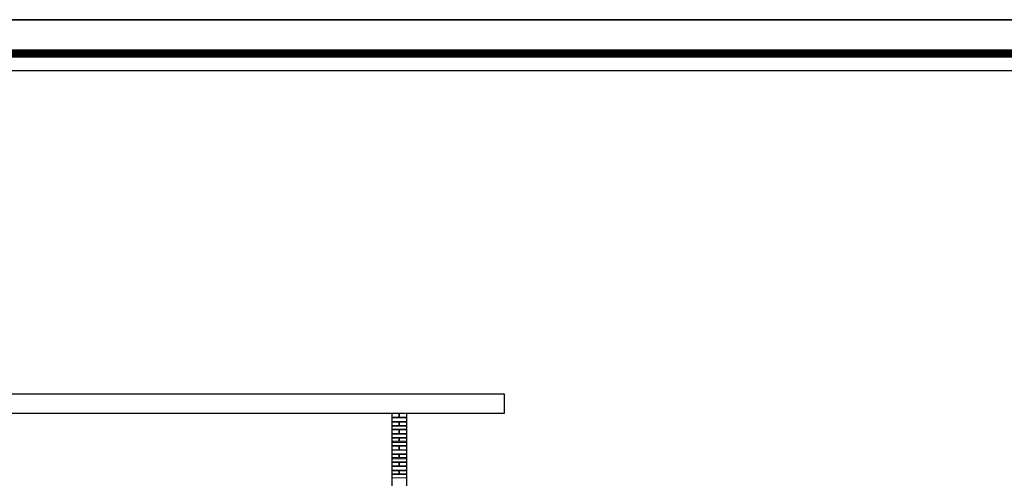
# Model space of a CAD drawing. Header units: metres. Extents: x 5.7 to 89.8, y 4 to 63.5.
# Tile 473 of 475: x 57.9 to 73.6, y 56.1 to 63.5. Entities that reach past the tile are written whole.
import ezdxf

# ---------------------------------------------------------------- set-up
doc = ezdxf.new("R2010")
doc.units = ezdxf.units.M
doc.header["$MEASUREMENT"] = 0
for name, color, linetype in [('PDF17_hatch-borshi', 7, 'Continuous'), ('PDF17_KADR', 7, 'Continuous'), ('PDF17_wall', 7, 'Continuous')]:
    doc.layers.add(name, color=color, linetype=linetype)

msp = doc.modelspace()

# ---------------------------------------------------------------- linework, layer by layer
at = {"layer": 'PDF17_hatch-borshi', "lineweight": 18}
for points in [[(63.839, 57.119), (63.945, 57.119), (63.945, 57.177)], [(63.839, 57.177), (63.839, 57.177)], [(63.839, 57.177), (63.839, 57.177)], [(63.848, 57.177), (63.848, 57.177)], [(63.868, 57.177), (63.868, 57.177)], [(63.868, 57.177), (63.868, 57.177)], [(63.887, 57.177), (63.887, 57.177)], [(63.887, 57.177), (63.887, 57.177)], [(63.887, 57.177), (63.887, 57.177)], [(63.897, 57.177), (63.897, 57.177)], [(63.916, 57.177), (63.916, 57.177)], [(63.916, 57.177), (63.916, 57.177)], [(63.916, 57.177), (63.916, 57.177)], [(63.916, 57.177), (63.916, 57.177)], [(63.925, 57.177), (63.925, 57.177)], [(63.935, 57.177), (63.935, 57.177)], [(63.935, 57.177), (63.935, 57.177)], [(63.945, 57.177), (63.945, 57.177)], [(63.945, 57.177), (63.945, 57.177)], [(63.945, 57.177), (63.945, 57.177)], [(64.07, 57.119), (63.954, 57.119), (63.954, 57.177)], [(63.954, 57.177), (63.954, 57.177)], [(63.954, 57.177), (63.954, 57.177)], [(63.954, 57.177), (63.954, 57.177)], [(63.964, 57.187), (63.964, 57.187)], [(63.964, 57.177), (63.964, 57.177)], [(63.974, 57.187), (63.974, 57.187)], [(63.974, 57.177), (63.974, 57.177)], [(63.983, 57.177), (63.983, 57.177)], [(63.983, 57.177), (63.983, 57.177)], [(64.003, 57.177), (64.003, 57.177)], [(64.003, 57.177), (64.003, 57.177)], [(64.012, 57.177), (64.012, 57.177)], [(64.022, 57.177), (64.022, 57.177)], [(64.022, 57.177), (64.022, 57.177)], [(64.022, 57.177), (64.022, 57.177)], [(64.031, 57.177), (64.031, 57.177)], [(64.051, 57.187), (64.051, 57.187)], [(64.051, 57.177), (64.051, 57.177)], [(64.06, 57.177), (64.06, 57.177)], [(64.06, 57.177), (64.06, 57.177)], [(64.06, 57.177), (64.06, 57.177)], [(63.839, 57.11), (64.07, 57.11)], [(64.07, 57.052), (63.839, 57.052)], [(63.839, 57.052), (63.839, 57.052)], [(63.839, 56.985), (63.945, 56.985), (63.945, 57.042), (63.839, 57.042)], [(63.839, 57.042), (63.839, 57.042)], [(63.848, 57.119), (63.848, 57.119)], [(63.848, 57.11), (63.848, 57.11)], [(63.848, 57.052), (63.848, 57.052)], [(63.858, 57.11), (63.858, 57.11)], [(63.858, 57.11), (63.858, 57.11)], [(63.868, 57.11), (63.868, 57.11)], [(63.868, 57.052), (63.868, 57.052)], [(63.868, 57.042), (63.868, 57.042)], [(63.887, 57.119), (63.887, 57.119)], [(63.887, 57.11), (63.887, 57.11)], [(63.887, 57.11), (63.887, 57.11)], [(63.887, 57.052), (63.887, 57.052)], [(63.887, 57.052), (63.887, 57.052)], [(63.887, 57.042), (63.887, 57.042)], [(63.897, 57.11), (63.897, 57.11)], [(63.897, 57.042), (63.897, 57.042)], [(63.906, 57.11), (63.906, 57.11)], [(63.916, 57.119), (63.916, 57.119)], [(63.916, 57.11), (63.916, 57.11)], [(63.916, 57.11), (63.916, 57.11)], [(63.916, 57.11), (63.916, 57.11)], [(63.916, 57.11), (63.916, 57.11)], [(63.916, 57.052), (63.916, 57.052)], [(63.916, 57.052), (63.916, 57.052)], [(63.916, 57.042), (63.916, 57.042)], [(63.916, 57.042), (63.916, 57.042)], [(63.925, 57.11), (63.925, 57.11)], [(63.925, 57.11), (63.925, 57.11)], [(63.925, 57.052), (63.925, 57.052)], [(63.935, 57.11), (63.935, 57.11)], [(63.935, 57.11), (63.935, 57.11)], [(63.935, 57.11), (63.935, 57.11)], [(63.935, 57.052), (63.935, 57.052)], [(63.935, 57.052), (63.935, 57.052)], [(63.945, 57.158), (63.945, 57.158)], [(63.945, 57.158), (63.945, 57.158)], [(63.945, 57.158), (63.945, 57.158)], [(63.945, 57.148), (63.945, 57.148)], [(63.945, 57.139), (63.945, 57.139)], [(63.945, 57.139), (63.945, 57.139)], [(63.945, 57.119), (63.945, 57.119)], [(63.945, 57.119), (63.945, 57.119)], [(63.945, 57.119), (63.945, 57.119)], [(63.945, 57.11), (63.945, 57.11)], [(63.945, 57.052), (63.945, 57.052)], [(63.945, 57.042), (63.945, 57.042)], [(63.945, 57.042), (63.945, 57.042)], [(63.945, 57.033), (63.945, 57.033)], [(63.945, 57.023), (63.945, 57.023)], [(63.945, 57.023), (63.945, 57.023)], [(63.945, 57.013), (63.945, 57.013)], [(63.945, 57.013), (63.945, 57.013)], [(63.954, 57.119), (63.954, 57.119)], [(63.954, 57.11), (63.954, 57.11)], [(63.954, 57.052), (63.954, 57.052)], [(63.954, 57.052), (63.954, 57.052)], [(63.954, 57.052), (63.954, 57.052)], [(64.07, 56.985), (63.954, 56.985), (63.954, 57.042), (64.07, 57.042)], [(63.964, 57.119), (63.964, 57.119)], [(63.964, 57.11), (63.964, 57.11)], [(63.964, 57.11), (63.964, 57.11)], [(63.964, 57.052), (63.964, 57.052)], [(63.964, 57.042), (63.964, 57.042)], [(63.974, 57.119), (63.974, 57.119)], [(63.974, 57.052), (63.974, 57.052)], [(63.974, 57.052), (63.974, 57.052)], [(63.983, 57.119), (63.983, 57.119)], [(63.983, 57.119), (63.983, 57.119)], [(63.983, 57.119), (63.983, 57.119)], [(63.983, 57.052), (63.983, 57.052)], [(63.983, 57.052), (63.983, 57.052)], [(63.993, 57.11), (63.993, 57.11)], [(63.993, 57.11), (63.993, 57.11)], [(64.003, 57.119), (64.003, 57.119)], [(64.003, 57.052), (64.003, 57.052)], [(64.003, 57.052), (64.003, 57.052)], [(64.012, 57.11), (64.012, 57.11)], [(64.012, 57.042), (64.012, 57.042)], [(64.022, 57.119), (64.022, 57.119)], [(64.022, 57.11), (64.022, 57.11)], [(64.022, 57.11), (64.022, 57.11)], [(64.022, 57.052), (64.022, 57.052)], [(64.022, 57.052), (64.022, 57.052)], [(64.022, 57.052), (64.022, 57.052)], [(64.031, 57.042), (64.031, 57.042)], [(64.041, 57.11), (64.041, 57.11)], [(64.041, 57.11), (64.041, 57.11)], [(64.051, 57.119), (64.051, 57.119)], [(64.051, 57.052), (64.051, 57.052)], [(64.051, 57.052), (64.051, 57.052)], [(64.06, 57.11), (64.06, 57.11)], [(64.06, 57.11), (64.06, 57.11)], [(64.06, 57.052), (64.06, 57.052)], [(64.06, 57.042), (64.06, 57.042)], [(64.06, 57.042), (64.06, 57.042)], [(64.06, 57.042), (64.06, 57.042)], [(64.07, 56.975), (63.839, 56.975)], [(64.07, 56.927), (63.839, 56.927)], [(63.839, 56.859), (63.945, 56.859), (63.945, 56.917), (63.839, 56.917)], [(63.839, 56.917), (63.839, 56.917)], [(63.839, 56.917), (63.839, 56.917)], [(63.839, 56.85), (64.07, 56.85)], [(63.848, 56.985), (63.848, 56.985)], [(63.848, 56.985), (63.848, 56.985)], [(63.848, 56.917), (63.848, 56.917)], [(63.848, 56.859), (63.848, 56.859)], [(63.848, 56.85), (63.848, 56.85)], [(63.858, 56.985), (63.858, 56.985)], [(63.858, 56.975), (63.858, 56.975)], [(63.858, 56.85), (63.858, 56.85)], [(63.858, 56.85), (63.858, 56.85)], [(63.868, 56.985), (63.868, 56.985)], [(63.868, 56.917), (63.868, 56.917)], [(63.868, 56.917), (63.868, 56.917)], [(63.868, 56.85), (63.868, 56.85)], [(63.887, 56.985), (63.887, 56.985)], [(63.887, 56.985), (63.887, 56.985)], [(63.887, 56.985), (63.887, 56.985)], [(63.887, 56.917), (63.887, 56.917)], [(63.887, 56.917), (63.887, 56.917)], [(63.887, 56.917), (63.887, 56.917)], [(63.887, 56.859), (63.887, 56.859)], [(63.887, 56.85), (63.887, 56.85)], [(63.887, 56.85), (63.887, 56.85)], [(63.897, 56.975), (63.897, 56.975)], [(63.897, 56.917), (63.897, 56.917)], [(63.897, 56.85), (63.897, 56.85)], [(63.906, 56.975), (63.906, 56.975)], [(63.906, 56.85), (63.906, 56.85)], [(63.916, 56.985), (63.916, 56.985)], [(63.916, 56.985), (63.916, 56.985)], [(63.916, 56.985), (63.916, 56.985)], [(63.916, 56.985), (63.916, 56.985)], [(63.916, 56.975), (63.916, 56.975)], [(63.916, 56.917), (63.916, 56.917)], [(63.916, 56.917), (63.916, 56.917)], [(63.916, 56.917), (63.916, 56.917)], [(63.916, 56.917), (63.916, 56.917)], [(63.916, 56.859), (63.916, 56.859)], [(63.916, 56.859), (63.916, 56.859)], [(63.916, 56.85), (63.916, 56.85)], [(63.916, 56.85), (63.916, 56.85)], [(63.925, 56.985), (63.925, 56.985)], [(63.925, 56.975), (63.925, 56.975)], [(63.925, 56.917), (63.925, 56.917)], [(63.925, 56.85), (63.925, 56.85)], [(63.925, 56.85), (63.925, 56.85)], [(63.935, 56.985), (63.935, 56.985)], [(63.935, 56.985), (63.935, 56.985)], [(63.935, 56.985), (63.935, 56.985)], [(63.935, 56.917), (63.935, 56.917)], [(63.935, 56.917), (63.935, 56.917)], [(63.935, 56.859), (63.935, 56.859)], [(63.935, 56.85), (63.935, 56.85)], [(63.935, 56.85), (63.935, 56.85)], [(63.945, 56.994), (63.945, 56.994)], [(63.945, 56.994), (63.945, 56.994)], [(63.945, 56.994), (63.945, 56.994)], [(63.945, 56.985), (63.945, 56.985)], [(63.945, 56.917), (63.945, 56.917)], [(63.945, 56.917), (63.945, 56.917)], [(63.945, 56.917), (63.945, 56.917)], [(63.945, 56.898), (63.945, 56.898)], [(63.945, 56.898), (63.945, 56.898)], [(63.945, 56.898), (63.945, 56.898)], [(63.945, 56.888), (63.945, 56.888)], [(63.945, 56.879), (63.945, 56.879)], [(63.945, 56.879), (63.945, 56.879)], [(63.945, 56.859), (63.945, 56.859)], [(63.945, 56.859), (63.945, 56.859)], [(63.945, 56.859), (63.945, 56.859)], [(63.945, 56.85), (63.945, 56.85)], [(63.954, 56.985), (63.954, 56.985)], [(63.954, 56.985), (63.954, 56.985)], [(63.954, 56.927), (63.954, 56.927)], [(64.07, 56.917), (63.954, 56.917), (63.954, 56.859), (64.07, 56.859)], [(63.954, 56.917), (63.954, 56.917)], [(63.954, 56.917), (63.954, 56.917)], [(63.954, 56.859), (63.954, 56.859)], [(63.954, 56.859), (63.954, 56.859)], [(63.964, 56.985), (63.964, 56.985)], [(63.964, 56.985), (63.964, 56.985)], [(63.964, 56.975), (63.964, 56.975)], [(63.964, 56.927), (63.964, 56.927)], [(63.964, 56.917), (63.964, 56.917)], [(63.964, 56.859), (63.964, 56.859)], [(63.964, 56.85), (63.964, 56.85)], [(63.964, 56.85), (63.964, 56.85)], [(63.974, 56.985), (63.974, 56.985)], [(63.974, 56.927), (63.974, 56.927)], [(63.974, 56.917), (63.974, 56.917)], [(63.974, 56.859), (63.974, 56.859)], [(63.983, 56.985), (63.983, 56.985)], [(63.983, 56.985), (63.983, 56.985)], [(63.983, 56.985), (63.983, 56.985)], [(63.983, 56.927), (63.983, 56.927)], [(63.983, 56.917), (63.983, 56.917)], [(63.983, 56.859), (63.983, 56.859)], [(63.983, 56.859), (63.983, 56.859)], [(63.983, 56.859), (63.983, 56.859)], [(63.993, 56.985), (63.993, 56.985)], [(63.993, 56.985), (63.993, 56.985)], [(63.993, 56.85), (63.993, 56.85)], [(63.993, 56.85), (63.993, 56.85)], [(64.003, 56.985), (64.003, 56.985)], [(64.003, 56.927), (64.003, 56.927)], [(64.003, 56.917), (64.003, 56.917)], [(64.003, 56.859), (64.003, 56.859)], [(64.012, 56.975), (64.012, 56.975)], [(64.012, 56.917), (64.012, 56.917)], [(64.012, 56.85), (64.012, 56.85)], [(64.022, 56.985), (64.022, 56.985)], [(64.022, 56.985), (64.022, 56.985)], [(64.022, 56.985), (64.022, 56.985)], [(64.022, 56.927), (64.022, 56.927)], [(64.022, 56.917), (64.022, 56.917)], [(64.022, 56.917), (64.022, 56.917)], [(64.022, 56.859), (64.022, 56.859)], [(64.022, 56.859), (64.022, 56.859)], [(64.022, 56.85), (64.022, 56.85)], [(64.031, 56.917), (64.031, 56.917)], [(64.041, 56.985), (64.041, 56.985)], [(64.041, 56.975), (64.041, 56.975)], [(64.041, 56.85), (64.041, 56.85)], [(64.041, 56.85), (64.041, 56.85)], [(64.051, 56.985), (64.051, 56.985)], [(64.051, 56.927), (64.051, 56.927)], [(64.051, 56.917), (64.051, 56.917)], [(64.051, 56.859), (64.051, 56.859)], [(64.06, 56.985), (64.06, 56.985)], [(64.06, 56.975), (64.06, 56.975)], [(64.06, 56.917), (64.06, 56.917)], [(64.06, 56.917), (64.06, 56.917)], [(64.06, 56.917), (64.06, 56.917)], [(64.06, 56.85), (64.06, 56.85)], [(64.06, 56.85), (64.06, 56.85)], [(64.07, 56.792), (63.839, 56.792)], [(63.839, 56.792), (63.839, 56.792)], [(63.839, 56.792), (63.839, 56.792)], [(63.839, 56.734), (63.945, 56.734), (63.945, 56.782), (63.839, 56.782)], [(64.07, 56.715), (63.839, 56.715)], [(63.848, 56.792), (63.848, 56.792)], [(63.848, 56.725), (63.848, 56.725)], [(63.848, 56.725), (63.848, 56.725)], [(63.858, 56.725), (63.858, 56.725)], [(63.858, 56.725), (63.858, 56.725)], [(63.868, 56.792), (63.868, 56.792)], [(63.868, 56.792), (63.868, 56.792)], [(63.868, 56.725), (63.868, 56.725)], [(63.887, 56.792), (63.887, 56.792)], [(63.887, 56.792), (63.887, 56.792)], [(63.887, 56.792), (63.887, 56.792)], [(63.887, 56.725), (63.887, 56.725)], [(63.887, 56.725), (63.887, 56.725)], [(63.887, 56.725), (63.887, 56.725)], [(63.897, 56.782), (63.897, 56.782)], [(63.897, 56.725), (63.897, 56.725)], [(63.906, 56.715), (63.906, 56.715)], [(63.916, 56.792), (63.916, 56.792)], [(63.916, 56.792), (63.916, 56.792)], [(63.916, 56.792), (63.916, 56.792)], [(63.916, 56.792), (63.916, 56.792)], [(63.916, 56.782), (63.916, 56.782)], [(63.916, 56.725), (63.916, 56.725)], [(63.916, 56.725), (63.916, 56.725)], [(63.916, 56.725), (63.916, 56.725)], [(63.916, 56.725), (63.916, 56.725)], [(63.925, 56.792), (63.925, 56.792)], [(63.925, 56.725), (63.925, 56.725)], [(63.925, 56.715), (63.925, 56.715)], [(63.935, 56.792), (63.935, 56.792)], [(63.935, 56.792), (63.935, 56.792)], [(63.935, 56.725), (63.935, 56.725)], [(63.935, 56.725), (63.935, 56.725)], [(63.935, 56.725), (63.935, 56.725)], [(63.945, 56.792), (63.945, 56.792)], [(63.945, 56.792), (63.945, 56.792)], [(63.945, 56.782), (63.945, 56.782)], [(63.945, 56.773), (63.945, 56.773)], [(63.945, 56.763), (63.945, 56.763)], [(63.945, 56.763), (63.945, 56.763)], [(63.945, 56.753), (63.945, 56.753)], [(63.945, 56.753), (63.945, 56.753)], [(63.945, 56.734), (63.945, 56.734)], [(63.945, 56.734), (63.945, 56.734)], [(63.945, 56.734), (63.945, 56.734)], [(63.945, 56.725), (63.945, 56.725)], [(63.954, 56.792), (63.954, 56.792)], [(63.954, 56.792), (63.954, 56.792)], [(63.954, 56.792), (63.954, 56.792)], [(64.07, 56.734), (63.954, 56.734), (63.954, 56.782), (64.07, 56.782)], [(63.954, 56.725), (63.954, 56.725)], [(63.954, 56.725), (63.954, 56.725)], [(63.964, 56.792), (63.964, 56.792)], [(63.964, 56.782), (63.964, 56.782)], [(63.964, 56.725), (63.964, 56.725)], [(63.964, 56.725), (63.964, 56.725)], [(63.964, 56.715), (63.964, 56.715)], [(63.974, 56.792), (63.974, 56.792)], [(63.974, 56.792), (63.974, 56.792)], [(63.974, 56.725), (63.974, 56.725)], [(63.983, 56.792), (63.983, 56.792)], [(63.983, 56.792), (63.983, 56.792)], [(63.983, 56.734), (63.983, 56.734)], [(63.983, 56.725), (63.983, 56.725)], [(63.983, 56.725), (63.983, 56.725)], [(63.993, 56.725), (63.993, 56.725)], [(63.993, 56.725), (63.993, 56.725)], [(64.003, 56.792), (64.003, 56.792)], [(64.003, 56.792), (64.003, 56.792)], [(64.003, 56.725), (64.003, 56.725)], [(64.012, 56.782), (64.012, 56.782)], [(64.012, 56.715), (64.012, 56.715)], [(64.022, 56.792), (64.022, 56.792)], [(64.022, 56.792), (64.022, 56.792)], [(64.022, 56.792), (64.022, 56.792)], [(64.022, 56.725), (64.022, 56.725)], [(64.022, 56.725), (64.022, 56.725)], [(64.022, 56.725), (64.022, 56.725)], [(64.031, 56.782), (64.031, 56.782)], [(64.041, 56.725), (64.041, 56.725)], [(64.041, 56.715), (64.041, 56.715)], [(64.051, 56.792), (64.051, 56.792)], [(64.051, 56.792), (64.051, 56.792)], [(64.051, 56.725), (64.051, 56.725)], [(64.06, 56.792), (64.06, 56.792)], [(64.06, 56.782), (64.06, 56.782)], [(64.06, 56.782), (64.06, 56.782)], [(64.06, 56.725), (64.06, 56.725)], [(64.06, 56.715), (64.06, 56.715)], [(64.07, 56.667), (63.839, 56.667)], [(63.839, 56.599), (63.945, 56.599), (63.945, 56.657), (63.839, 56.657)], [(63.839, 56.657), (63.839, 56.657)], [(63.839, 56.657), (63.839, 56.657)], [(63.839, 56.59), (64.07, 56.59)], [(64.07, 56.532), (63.839, 56.532)], [(63.839, 56.532), (63.839, 56.532)], [(63.839, 56.532), (63.839, 56.532)], [(63.848, 56.667), (63.848, 56.667)], [(63.848, 56.657), (63.848, 56.657)], [(63.848, 56.599), (63.848, 56.599)], [(63.848, 56.59), (63.848, 56.59)], [(63.848, 56.532), (63.848, 56.532)], [(63.858, 56.59), (63.858, 56.59)], [(63.858, 56.59), (63.858, 56.59)], [(63.868, 56.657), (63.868, 56.657)], [(63.868, 56.657), (63.868, 56.657)], [(63.868, 56.599), (63.868, 56.599)], [(63.868, 56.532), (63.868, 56.532)], [(63.868, 56.532), (63.868, 56.532)], [(63.887, 56.657), (63.887, 56.657)], [(63.887, 56.657), (63.887, 56.657)], [(63.887, 56.657), (63.887, 56.657)], [(63.887, 56.599), (63.887, 56.599)], [(63.887, 56.599), (63.887, 56.599)], [(63.887, 56.59), (63.887, 56.59)], [(63.887, 56.532), (63.887, 56.532)], [(63.887, 56.532), (63.887, 56.532)], [(63.887, 56.532), (63.887, 56.532)], [(63.897, 56.657), (63.897, 56.657)], [(63.897, 56.59), (63.897, 56.59)], [(63.906, 56.59), (63.906, 56.59)], [(63.916, 56.657), (63.916, 56.657)], [(63.916, 56.657), (63.916, 56.657)], [(63.916, 56.657), (63.916, 56.657)], [(63.916, 56.657), (63.916, 56.657)], [(63.916, 56.599), (63.916, 56.599)], [(63.916, 56.599), (63.916, 56.599)], [(63.916, 56.59), (63.916, 56.59)], [(63.916, 56.59), (63.916, 56.59)], [(63.916, 56.532), (63.916, 56.532)], [(63.916, 56.532), (63.916, 56.532)], [(63.916, 56.532), (63.916, 56.532)], [(63.916, 56.532), (63.916, 56.532)], [(63.925, 56.657), (63.925, 56.657)], [(63.925, 56.59), (63.925, 56.59)], [(63.925, 56.59), (63.925, 56.59)], [(63.925, 56.532), (63.925, 56.532)], [(63.935, 56.667), (63.935, 56.667)], [(63.935, 56.657), (63.935, 56.657)], [(63.935, 56.599), (63.935, 56.599)], [(63.935, 56.59), (63.935, 56.59)], [(63.935, 56.59), (63.935, 56.59)], [(63.935, 56.532), (63.935, 56.532)], [(63.935, 56.532), (63.935, 56.532)], [(63.945, 56.657), (63.945, 56.657)], [(63.945, 56.657), (63.945, 56.657)], [(63.945, 56.657), (63.945, 56.657)], [(63.945, 56.638), (63.945, 56.638)], [(63.945, 56.638), (63.945, 56.638)], [(63.945, 56.638), (63.945, 56.638)], [(63.945, 56.628), (63.945, 56.628)], [(63.945, 56.619), (63.945, 56.619)], [(63.945, 56.619), (63.945, 56.619)], [(63.945, 56.609), (63.945, 56.609)], [(63.945, 56.609), (63.945, 56.609)], [(63.945, 56.599), (63.945, 56.599)], [(63.945, 56.599), (63.945, 56.599)], [(63.945, 56.599), (63.945, 56.599)], [(63.945, 56.59), (63.945, 56.59)], [(63.945, 56.532), (63.945, 56.532)], [(63.945, 56.532), (63.945, 56.532)], [(63.954, 56.667), (63.954, 56.667)], [(63.954, 56.667), (63.954, 56.667)], [(64.07, 56.657), (63.954, 56.657), (63.954, 56.599), (64.07, 56.599)], [(63.954, 56.657), (63.954, 56.657)], [(63.954, 56.599), (63.954, 56.599)], [(63.954, 56.599), (63.954, 56.599)], [(63.954, 56.532), (63.954, 56.532)], [(63.954, 56.532), (63.954, 56.532)], [(63.954, 56.532), (63.954, 56.532)], [(63.964, 56.667), (63.964, 56.667)], [(63.964, 56.657), (63.964, 56.657)], [(63.964, 56.599), (63.964, 56.599)], [(63.964, 56.59), (63.964, 56.59)], [(63.964, 56.59), (63.964, 56.59)], [(63.964, 56.532), (63.964, 56.532)], [(63.974, 56.667), (63.974, 56.667)], [(63.974, 56.657), (63.974, 56.657)], [(63.974, 56.599), (63.974, 56.599)], [(63.974, 56.532), (63.974, 56.532)], [(63.974, 56.532), (63.974, 56.532)], [(63.983, 56.667), (63.983, 56.667)], [(63.983, 56.657), (63.983, 56.657)], [(63.983, 56.599), (63.983, 56.599)], [(63.983, 56.599), (63.983, 56.599)], [(63.983, 56.599), (63.983, 56.599)], [(63.983, 56.532), (63.983, 56.532)], [(63.983, 56.532), (63.983, 56.532)], [(63.993, 56.599), (63.993, 56.599)], [(63.993, 56.59), (63.993, 56.59)], [(64.003, 56.667), (64.003, 56.667)], [(64.003, 56.657), (64.003, 56.657)], [(64.003, 56.599), (64.003, 56.599)], [(64.003, 56.532), (64.003, 56.532)], [(64.003, 56.532), (64.003, 56.532)], [(64.012, 56.657), (64.012, 56.657)], [(64.012, 56.59), (64.012, 56.59)], [(64.022, 56.667), (64.022, 56.667)], [(64.022, 56.657), (64.022, 56.657)], [(64.022, 56.657), (64.022, 56.657)], [(64.022, 56.599), (64.022, 56.599)], [(64.022, 56.599), (64.022, 56.599)], [(64.022, 56.59), (64.022, 56.59)], [(64.022, 56.532), (64.022, 56.532)], [(64.022, 56.532), (64.022, 56.532)], [(64.022, 56.532), (64.022, 56.532)], [(64.031, 56.657), (64.031, 56.657)], [(64.041, 56.59), (64.041, 56.59)], [(64.041, 56.59), (64.041, 56.59)], [(64.051, 56.667), (64.051, 56.667)], [(64.051, 56.657), (64.051, 56.657)], [(64.051, 56.599), (64.051, 56.599)], [(64.051, 56.532), (64.051, 56.532)], [(64.051, 56.532), (64.051, 56.532)], [(64.06, 56.657), (64.06, 56.657)], [(64.06, 56.657), (64.06, 56.657)], [(64.06, 56.657), (64.06, 56.657)], [(64.06, 56.599), (64.06, 56.599)], [(64.06, 56.59), (64.06, 56.59)], [(64.06, 56.59), (64.06, 56.59)], [(64.06, 56.532), (64.06, 56.532)], [(63.839, 56.474), (63.945, 56.474), (63.945, 56.522), (63.839, 56.522)], [(64.07, 56.455), (63.839, 56.455)], [(64.07, 56.407), (63.839, 56.407)], [(63.945, 56.397), (63.945, 56.339), (63.839, 56.339), (63.945, 56.339), (63.945, 56.397), (63.839, 56.397)], [(63.839, 56.397), (63.839, 56.397)], [(63.839, 56.397), (63.839, 56.397)], [(63.839, 56.397), (63.839, 56.397)], [(63.839, 56.397), (63.839, 56.397)], [(63.848, 56.465), (63.848, 56.465)], [(63.848, 56.465), (63.848, 56.465)], [(63.848, 56.407), (63.848, 56.407)], [(63.848, 56.407), (63.848, 56.407)], [(63.848, 56.397), (63.848, 56.397)], [(63.848, 56.397), (63.848, 56.397)], [(63.858, 56.465), (63.858, 56.465)], [(63.858, 56.465), (63.858, 56.465)], [(63.868, 56.465), (63.868, 56.465)], [(63.868, 56.397), (63.868, 56.397)], [(63.868, 56.397), (63.868, 56.397)], [(63.868, 56.397), (63.868, 56.397)], [(63.868, 56.397), (63.868, 56.397)], [(63.887, 56.465), (63.887, 56.465)], [(63.887, 56.465), (63.887, 56.465)], [(63.887, 56.465), (63.887, 56.465)], [(63.887, 56.407), (63.887, 56.407)], [(63.887, 56.407), (63.887, 56.407)], [(63.887, 56.397), (63.887, 56.397)], [(63.887, 56.397), (63.887, 56.397)], [(63.887, 56.397), (63.887, 56.397)], [(63.887, 56.397), (63.887, 56.397)], [(63.897, 56.522), (63.897, 56.522)], [(63.897, 56.465), (63.897, 56.465)], [(63.897, 56.397), (63.897, 56.397)], [(63.897, 56.397), (63.897, 56.397)], [(63.906, 56.455), (63.906, 56.455)], [(63.916, 56.465), (63.916, 56.465)], [(63.916, 56.465), (63.916, 56.465)], [(63.916, 56.465), (63.916, 56.465)], [(63.916, 56.465), (63.916, 56.465)], [(63.916, 56.407), (63.916, 56.407)], [(63.916, 56.407), (63.916, 56.407)], [(63.916, 56.397), (63.916, 56.397)], [(63.916, 56.397), (63.916, 56.397)], [(63.916, 56.397), (63.916, 56.397)], [(63.916, 56.397), (63.916, 56.397)], [(63.916, 56.397), (63.916, 56.397)], [(63.916, 56.397), (63.916, 56.397)], [(63.925, 56.465), (63.925, 56.465)], [(63.925, 56.465), (63.925, 56.465)], [(63.925, 56.397), (63.925, 56.397)], [(63.925, 56.397), (63.925, 56.397)], [(63.935, 56.465), (63.935, 56.465)], [(63.935, 56.465), (63.935, 56.465)], [(63.935, 56.465), (63.935, 56.465)], [(63.935, 56.407), (63.935, 56.407)], [(63.935, 56.407), (63.935, 56.407)], [(63.935, 56.397), (63.935, 56.397)], [(63.935, 56.397), (63.935, 56.397)], [(63.945, 56.522), (63.945, 56.522)], [(63.945, 56.513), (63.945, 56.513)], [(63.945, 56.513), (63.945, 56.513)], [(63.945, 56.503), (63.945, 56.503)], [(63.945, 56.493), (63.945, 56.493)], [(63.945, 56.493), (63.945, 56.493)], [(63.945, 56.474), (63.945, 56.474)], [(63.945, 56.474), (63.945, 56.474)], [(63.945, 56.474), (63.945, 56.474)], [(63.945, 56.465), (63.945, 56.465)], [(63.945, 56.407), (63.945, 56.407)], [(63.945, 56.407), (63.945, 56.407)], [(63.945, 56.397), (63.945, 56.397)], [(63.945, 56.397), (63.945, 56.397)], [(63.945, 56.397), (63.945, 56.397)], [(63.945, 56.397), (63.945, 56.397)], [(63.945, 56.397), (63.945, 56.397)], [(63.945, 56.397), (63.945, 56.397)], [(63.945, 56.378), (63.945, 56.378)], [(63.945, 56.378), (63.945, 56.378)], [(63.945, 56.378), (63.945, 56.378)], [(63.945, 56.378), (63.945, 56.378)], [(63.945, 56.378), (63.945, 56.378)], [(63.945, 56.378), (63.945, 56.378)], [(64.07, 56.522), (63.954, 56.522), (63.954, 56.474), (64.07, 56.474)], [(63.954, 56.465), (63.954, 56.465)], [(63.954, 56.465), (63.954, 56.465)], [(63.954, 56.407), (63.954, 56.407)], [(63.954, 56.407), (63.954, 56.407)], [(63.954, 56.407), (63.954, 56.407)], [(63.954, 56.407), (63.954, 56.407)], [(63.954, 56.397), (63.954, 56.339), (64.07, 56.339), (63.954, 56.339), (63.954, 56.397), (64.07, 56.397)], [(63.954, 56.397), (63.954, 56.397)], [(63.954, 56.397), (63.954, 56.397)], [(63.964, 56.522), (63.964, 56.522)], [(63.964, 56.465), (63.964, 56.465)], [(63.964, 56.465), (63.964, 56.465)], [(63.964, 56.455), (63.964, 56.455)], [(63.964, 56.407), (63.964, 56.407)], [(63.964, 56.407), (63.964, 56.407)], [(63.964, 56.397), (63.964, 56.397)], [(63.964, 56.397), (63.964, 56.397)], [(63.974, 56.465), (63.974, 56.465)], [(63.974, 56.407), (63.974, 56.407)], [(63.974, 56.407), (63.974, 56.407)], [(63.974, 56.397), (63.974, 56.397)], [(63.974, 56.397), (63.974, 56.397)], [(63.983, 56.474), (63.983, 56.474)], [(63.983, 56.465), (63.983, 56.465)], [(63.983, 56.465), (63.983, 56.465)], [(63.983, 56.407), (63.983, 56.407)], [(63.983, 56.407), (63.983, 56.407)], [(63.983, 56.397), (63.983, 56.397)], [(63.983, 56.397), (63.983, 56.397)], [(63.993, 56.465), (63.993, 56.465)], [(63.993, 56.465), (63.993, 56.465)], [(64.003, 56.465), (64.003, 56.465)], [(64.003, 56.407), (64.003, 56.407)], [(64.003, 56.407), (64.003, 56.407)], [(64.003, 56.397), (64.003, 56.397)], [(64.003, 56.397), (64.003, 56.397)], [(64.012, 56.522), (64.012, 56.522)], [(64.012, 56.455), (64.012, 56.455)], [(64.012, 56.397), (64.012, 56.397)], [(64.012, 56.397), (64.012, 56.397)], [(64.022, 56.465), (64.022, 56.465)], [(64.022, 56.465), (64.022, 56.465)], [(64.022, 56.465), (64.022, 56.465)], [(64.022, 56.407), (64.022, 56.407)], [(64.022, 56.407), (64.022, 56.407)], [(64.022, 56.397), (64.022, 56.397)], [(64.022, 56.397), (64.022, 56.397)], [(64.022, 56.397), (64.022, 56.397)], [(64.022, 56.397), (64.022, 56.397)], [(64.031, 56.522), (64.031, 56.522)], [(64.031, 56.397), (64.031, 56.397)], [(64.031, 56.397), (64.031, 56.397)], [(64.041, 56.465), (64.041, 56.465)], [(64.041, 56.465), (64.041, 56.465)], [(64.051, 56.465), (64.051, 56.465)], [(64.051, 56.407), (64.051, 56.407)], [(64.051, 56.407), (64.051, 56.407)], [(64.051, 56.397), (64.051, 56.397)], [(64.051, 56.397), (64.051, 56.397)], [(64.06, 56.522), (64.06, 56.522)], [(64.06, 56.522), (64.06, 56.522)], [(64.06, 56.465), (64.06, 56.465)], [(64.06, 56.465), (64.06, 56.465)], [(64.06, 56.397), (64.06, 56.397)], [(64.06, 56.397), (64.06, 56.397)], [(64.06, 56.397), (64.06, 56.397)], [(64.06, 56.397), (64.06, 56.397)], [(64.06, 56.397), (64.06, 56.397)], [(64.06, 56.397), (64.06, 56.397)], [(64.07, 56.272), (63.839, 56.272)], [(63.839, 56.272), (63.839, 56.272)], [(63.839, 56.272), (63.839, 56.272)], [(63.839, 56.214), (63.945, 56.214), (63.945, 56.262), (63.839, 56.262)], [(63.848, 56.339), (63.848, 56.339)], [(63.848, 56.339), (63.848, 56.339)], [(63.848, 56.339), (63.848, 56.339)], [(63.848, 56.339), (63.848, 56.339)], [(63.848, 56.272), (63.848, 56.272)], [(63.858, 56.33), (63.858, 56.33)], [(63.858, 56.33), (63.858, 56.33)], [(63.858, 56.33), (63.858, 56.33)], [(63.858, 56.33), (63.858, 56.33)], [(63.868, 56.339), (63.868, 56.339)], [(63.868, 56.339), (63.868, 56.339)], [(63.868, 56.272), (63.868, 56.272)], [(63.868, 56.272), (63.868, 56.272)], [(63.887, 56.339), (63.887, 56.339)], [(63.887, 56.339), (63.887, 56.339)], [(63.887, 56.339), (63.887, 56.339)], [(63.887, 56.339), (63.887, 56.339)], [(63.887, 56.33), (63.887, 56.33)], [(63.887, 56.33), (63.887, 56.33)], [(63.887, 56.272), (63.887, 56.272)], [(63.887, 56.272), (63.887, 56.272)], [(63.887, 56.272), (63.887, 56.272)], [(63.897, 56.33), (63.897, 56.33)], [(63.897, 56.33), (63.897, 56.33)], [(63.897, 56.262), (63.897, 56.262)], [(63.906, 56.33), (63.906, 56.33)], [(63.906, 56.33), (63.906, 56.33)], [(63.916, 56.339), (63.916, 56.339)], [(63.916, 56.339), (63.916, 56.339)], [(63.916, 56.339), (63.916, 56.339)], [(63.916, 56.339), (63.916, 56.339)], [(63.916, 56.33), (63.916, 56.33)], [(63.916, 56.33), (63.916, 56.33)], [(63.916, 56.33), (63.916, 56.33)], [(63.916, 56.33), (63.916, 56.33)], [(63.916, 56.272), (63.916, 56.272)], [(63.916, 56.272), (63.916, 56.272)], [(63.916, 56.272), (63.916, 56.272)], [(63.916, 56.272), (63.916, 56.272)], [(63.925, 56.33), (63.925, 56.33)], [(63.925, 56.33), (63.925, 56.33)], [(63.925, 56.33), (63.925, 56.33)], [(63.925, 56.33), (63.925, 56.33)], [(63.925, 56.272), (63.925, 56.272)], [(63.935, 56.339), (63.935, 56.339)], [(63.935, 56.339), (63.935, 56.339)], [(63.935, 56.33), (63.935, 56.33)], [(63.935, 56.33), (63.935, 56.33)], [(63.935, 56.33), (63.935, 56.33)], [(63.935, 56.33), (63.935, 56.33)], [(63.935, 56.272), (63.935, 56.272)], [(63.935, 56.272), (63.935, 56.272)], [(63.945, 56.368), (63.945, 56.368)], [(63.945, 56.368), (63.945, 56.368)], [(63.945, 56.359), (63.945, 56.359)], [(63.945, 56.359), (63.945, 56.359)], [(63.945, 56.349), (63.945, 56.349)], [(63.945, 56.349), (63.945, 56.349)], [(63.945, 56.349), (63.945, 56.349)], [(63.945, 56.349), (63.945, 56.349)], [(63.945, 56.349), (63.945, 56.349)], [(63.945, 56.349), (63.945, 56.349)], [(63.945, 56.339), (63.945, 56.339)], [(63.945, 56.339), (63.945, 56.339)], [(63.945, 56.339), (63.945, 56.339)], [(63.945, 56.339), (63.945, 56.339)], [(63.945, 56.272), (63.945, 56.272)], [(63.945, 56.272), (63.945, 56.272)], [(63.945, 56.262), (63.945, 56.262)], [(63.945, 56.253), (63.945, 56.253)], [(63.945, 56.253), (63.945, 56.253)], [(63.945, 56.253), (63.945, 56.253)], [(63.945, 56.233), (63.945, 56.233)], [(63.945, 56.233), (63.945, 56.233)], [(63.954, 56.339), (63.954, 56.339)], [(63.954, 56.339), (63.954, 56.339)], [(63.954, 56.339), (63.954, 56.339)], [(63.954, 56.339), (63.954, 56.339)], [(63.954, 56.272), (63.954, 56.272)], [(63.954, 56.272), (63.954, 56.272)], [(63.954, 56.272), (63.954, 56.272)], [(64.07, 56.214), (63.954, 56.214), (63.954, 56.262), (64.07, 56.262)], [(63.964, 56.339), (63.964, 56.339)], [(63.964, 56.339), (63.964, 56.339)], [(63.964, 56.33), (63.964, 56.33)], [(63.964, 56.33), (63.964, 56.33)], [(63.964, 56.33), (63.964, 56.33)], [(63.964, 56.33), (63.964, 56.33)], [(63.964, 56.272), (63.964, 56.272)], [(63.964, 56.262), (63.964, 56.262)], [(63.974, 56.339), (63.974, 56.339)], [(63.974, 56.339), (63.974, 56.339)], [(63.974, 56.272), (63.974, 56.272)], [(63.974, 56.272), (63.974, 56.272)], [(63.983, 56.339), (63.983, 56.339)], [(63.983, 56.339), (63.983, 56.339)], [(63.983, 56.339), (63.983, 56.339)], [(63.983, 56.339), (63.983, 56.339)], [(63.983, 56.339), (63.983, 56.339)], [(63.983, 56.339), (63.983, 56.339)], [(63.983, 56.272), (63.983, 56.272)], [(63.983, 56.272), (63.983, 56.272)], [(63.993, 56.339), (63.993, 56.339)], [(63.993, 56.339), (63.993, 56.339)], [(63.993, 56.33), (63.993, 56.33)], [(63.993, 56.33), (63.993, 56.33)], [(64.003, 56.339), (64.003, 56.339)], [(64.003, 56.339), (64.003, 56.339)], [(64.003, 56.272), (64.003, 56.272)], [(64.003, 56.272), (64.003, 56.272)], [(64.012, 56.33), (64.012, 56.33)], [(64.012, 56.33), (64.012, 56.33)], [(64.012, 56.262), (64.012, 56.262)], [(64.022, 56.339), (64.022, 56.339)], [(64.022, 56.339), (64.022, 56.339)], [(64.022, 56.339), (64.022, 56.339)], [(64.022, 56.339), (64.022, 56.339)], [(64.022, 56.33), (64.022, 56.33)], [(64.022, 56.33), (64.022, 56.33)], [(64.022, 56.272), (64.022, 56.272)], [(64.022, 56.272), (64.022, 56.272)], [(64.022, 56.272), (64.022, 56.272)], [(64.031, 56.262), (64.031, 56.262)], [(64.041, 56.33), (64.041, 56.33)], [(64.041, 56.33), (64.041, 56.33)], [(64.041, 56.33), (64.041, 56.33)], [(64.041, 56.33), (64.041, 56.33)], [(64.051, 56.339), (64.051, 56.339)], [(64.051, 56.339), (64.051, 56.339)], [(64.051, 56.272), (64.051, 56.272)], [(64.051, 56.272), (64.051, 56.272)], [(64.06, 56.339), (64.06, 56.339)], [(64.06, 56.339), (64.06, 56.339)], [(64.06, 56.33), (64.06, 56.33)], [(64.06, 56.33), (64.06, 56.33)], [(64.06, 56.33), (64.06, 56.33)], [(64.06, 56.33), (64.06, 56.33)], [(64.06, 56.272), (64.06, 56.272)], [(64.06, 56.262), (64.06, 56.262)], [(64.06, 56.262), (64.06, 56.262)], [(64.07, 56.204), (63.839, 56.204)], [(64.07, 56.147), (63.839, 56.147)], [(63.839, 56.147), (63.839, 56.147)], [(63.848, 56.214), (63.848, 56.214)], [(63.848, 56.204), (63.848, 56.204)], [(63.848, 56.204), (63.848, 56.204)], [(63.848, 56.147), (63.848, 56.147)], [(63.858, 56.204), (63.858, 56.204)], [(63.858, 56.204), (63.858, 56.204)], [(63.868, 56.204), (63.868, 56.204)], [(63.868, 56.147), (63.868, 56.147)], [(63.887, 56.204), (63.887, 56.204)], [(63.887, 56.204), (63.887, 56.204)], [(63.887, 56.204), (63.887, 56.204)], [(63.887, 56.147), (63.887, 56.147)], [(63.887, 56.147), (63.887, 56.147)], [(63.897, 56.204), (63.897, 56.204)], [(63.906, 56.204), (63.906, 56.204)], [(63.916, 56.204), (63.916, 56.204)], [(63.916, 56.204), (63.916, 56.204)], [(63.916, 56.204), (63.916, 56.204)], [(63.916, 56.204), (63.916, 56.204)], [(63.916, 56.147), (63.916, 56.147)], [(63.916, 56.147), (63.916, 56.147)], [(63.925, 56.204), (63.925, 56.204)], [(63.925, 56.204), (63.925, 56.204)], [(63.935, 56.204), (63.935, 56.204)], [(63.935, 56.204), (63.935, 56.204)], [(63.935, 56.204), (63.935, 56.204)], [(63.935, 56.147), (63.935, 56.147)], [(63.945, 56.214), (63.945, 56.214)], [(63.945, 56.214), (63.945, 56.214)], [(63.945, 56.214), (63.945, 56.214)], [(63.945, 56.204), (63.945, 56.204)], [(63.945, 56.147), (63.945, 56.147)], [(63.954, 56.204), (63.954, 56.204)], [(63.954, 56.204), (63.954, 56.204)], [(63.954, 56.147), (63.954, 56.147)], [(63.954, 56.147), (63.954, 56.147)], [(63.964, 56.204), (63.964, 56.204)], [(63.964, 56.204), (63.964, 56.204)], [(63.964, 56.204), (63.964, 56.204)], [(63.964, 56.147), (63.964, 56.147)], [(63.974, 56.214), (63.974, 56.214)], [(63.974, 56.147), (63.974, 56.147)], [(63.983, 56.214), (63.983, 56.214)], [(63.983, 56.204), (63.983, 56.204)], [(63.983, 56.204), (63.983, 56.204)], [(63.983, 56.147), (63.983, 56.147)], [(63.993, 56.204), (63.993, 56.204)], [(63.993, 56.204), (63.993, 56.204)], [(64.003, 56.204), (64.003, 56.204)], [(64.003, 56.147), (64.003, 56.147)], [(64.012, 56.204), (64.012, 56.204)], [(64.022, 56.204), (64.022, 56.204)], [(64.022, 56.204), (64.022, 56.204)], [(64.022, 56.204), (64.022, 56.204)], [(64.022, 56.147), (64.022, 56.147)], [(64.041, 56.204), (64.041, 56.204)], [(64.041, 56.204), (64.041, 56.204)], [(64.051, 56.204), (64.051, 56.204)], [(64.051, 56.147), (64.051, 56.147)], [(64.06, 56.204), (64.06, 56.204)], [(64.06, 56.204), (64.06, 56.204)]]:
    msp.add_lwpolyline(points, dxfattribs=at)
msp.add_lwpolyline([(64.07, 56.33), (63.839, 56.33)], close=True, dxfattribs=at)
at = {"layer": 'PDF17_KADR', "lineweight": 25}
for points in [[(5.695, 4.013), (89.785, 4.013), (89.785, 63.476), (5.695, 63.476)], [(5.695, 63.476), (89.785, 63.476), (89.785, 4.013), (5.695, 4.013)], [(6.514, 4.832), (88.841, 4.832), (88.841, 62.657), (6.514, 62.657)]]:
    msp.add_lwpolyline(points, close=True, dxfattribs=at)
at = {"layer": 'PDF17_KADR', "lineweight": 0, "const_width": 0.135}
msp.add_lwpolyline([(6.235, 62.937), (6.235, 4.552), (89.111, 4.552), (89.111, 62.937)], close=True, dxfattribs=at)
at = {"layer": 'PDF17_wall', "lineweight": 25}
msp.add_lwpolyline([(65.63, 57.495), (65.63, 57.177), (25.189, 57.177), (23.86, 57.177), (23.86, 57.495)], close=True, dxfattribs=at)
msp.add_lwpolyline([(64.07, 57.177), (64.07, 54.105), (64.07, 52.593), (63.839, 52.593), (63.839, 57.177)], dxfattribs=at)

doc.saveas('drawing.dxf')
